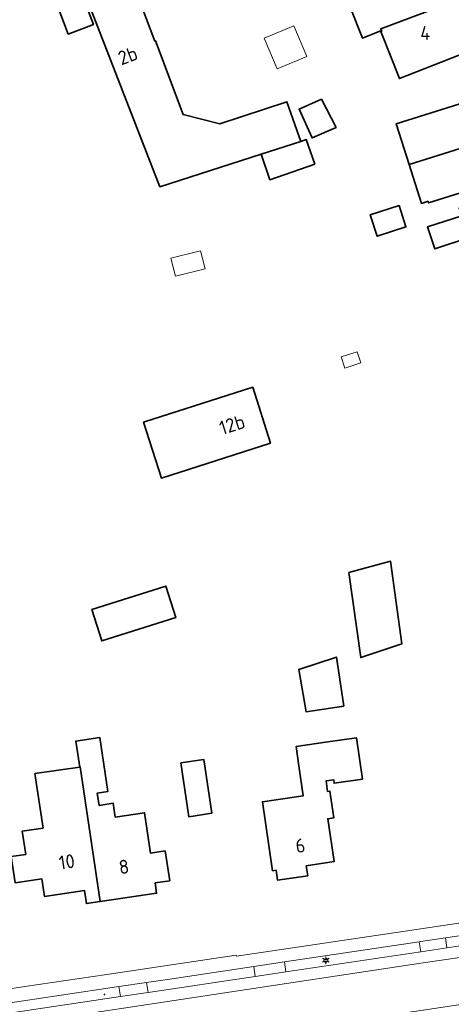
# Model space of a CAD drawing. Header units: metres. Extents: x 140853 to 145288, y 474558 to 480269.
# Tile 310 of 428: x 144448 to 144504, y 478526 to 478653. Entities that reach past the tile are written whole.
import ezdxf
from ezdxf.enums import TextEntityAlignment as Align

# ---------------------------------------------------------------- set-up
doc = ezdxf.new("R2010")
doc.units = ezdxf.units.M
doc.header["$MEASUREMENT"] = 0
for name, color, linetype, lineweight in [('B-WE-GR-GRAS_KRUIDENRIJK-G', 80, 'Continuous', 18), ('B-WE-KL-ET_LS_OV_LICHTMAST-S', 190, 'Continuous', 18), ('B-WE-OG-BEBOUWING-G', 7, 'Continuous', 35), ('B-WE-OG-BEBOUWING_BIJGEBOUW-G', 7, 'Continuous', 18), ('B-WE-OG-BEBOUWING_HUISNUMMER-T18', 10, 'Continuous', 18), ('B-WE-OG-TERREIN_ERF-G', 7, 'Continuous', 18), ('B-WE-VH-VERHARDING_ASFALT-G', 252, 'Continuous', 18), ('B-WE-VH-VERHARDING_BETONSTRAATSTEEN-G', 252, 'Continuous', 18), ('B-WE-VH-VERHARDING_GRASBETONSTEEN-G', 70, 'Continuous', 18), ('X-XX-XX-ALGEMEEN-S', 7, 'Continuous', 18)]:
    doc.layers.add(name, color=color, linetype=linetype, lineweight=lineweight)
doc.styles.add('NLCS-ISO', font='txt')

# ---------------------------------------------------------------- blocks, each defined once
blk = doc.blocks.new('SIE-WEG_AFVALBAK_TYPE_01')
for radius in [0.25, 0.156]:
    blk.add_circle((0, 0), radius)
blk = doc.blocks.new('B-SIE-WEG_LICHTMAST-SO')
at = {"ltscale": 0.1}
for p, q in [((-1.1, 0.63), (-2.19, 1.27)), ((0, 1.27), (0, 2.53)), ((1.1, 0.63), (2.19, 1.27)), ((-1.1, -0.63), (-2.19, -1.27)), ((0, -1.27), (0, -2.53)), ((1.1, -0.63), (2.19, -1.27))]:
    blk.add_line(p, q, dxfattribs=at)
at = {"flags": 128}
for points in [[(-1.16, 0.5), (1.16, 0.5)], [(-1.16, -0.5), (1.16, -0.5)]]:
    blk.add_lwpolyline(points, dxfattribs=at)
at = {"ltscale": 0.1}
blk.add_circle((0, 0), 1.27, dxfattribs=at)
at = {"style": 'NLCS-ISO'}
blk.add_attdef('TYPE', text='', height=1.8, dxfattribs=at).set_placement((0, 2.53), align=Align.BOTTOM_CENTER)

msp = doc.modelspace()

# ---------------------------------------------------------------- linework, layer by layer
at = {"layer": 'B-WE-GR-GRAS_KRUIDENRIJK-G', "ltscale": 0.2, "flags": 128}
for points in [[(144503.339, 478533.017), (144503.145, 478534.323), (144500, 478533.854), (144499.782, 478533.821), (144499.983, 478532.517), (144500, 478532.519), (144503.339, 478533.017)], [(144478.41, 478530.634), (144478.606, 478529.325), (144482.561, 478529.916), (144482.367, 478531.225), (144478.41, 478530.634)], [(144461.216, 478526.727), (144464.776, 478527.261), (144464.586, 478528.567), (144461.023, 478528.047), (144461.216, 478526.727)]]:
    msp.add_lwpolyline(points, close=True, dxfattribs=at)
at = {"layer": 'B-WE-OG-BEBOUWING-G', "ltscale": 0.2, "flags": 128}
for points in [[(144494.804, 478651.764), (144504.593, 478655.427), (144504.352, 478656.052), (144504.682, 478656.81), (144504.071, 478658.397), (144503.308, 478658.723), (144502.19, 478661.564), (144495.353, 478658.911), (144494.738, 478660.474), (144497.635, 478661.614), (144496.291, 478665.029), (144488.3, 478661.884), (144487.964, 478662.738), (144481.833, 478660.325), (144483.51, 478656.063), (144489.366, 478658.368), (144489.366, 478658.367), (144489.365, 478658.366), (144492.436, 478650.561), (144494.896, 478651.53), (144494.804, 478651.764)], [(144451.992, 478657.622), (144454.469, 478651.075), (144457.733, 478652.31), (144455.256, 478658.857), (144451.992, 478657.622)], [(144466.287, 478631.348), (144479.37, 478635.564), (144484.486, 478637.212), (144482.701, 478642.307), (144474.037, 478639.49), (144469.297, 478640.676), (144465.719, 478650.205), (144465.631, 478650.18), (144462.424, 478658.712), (144456.577, 478656.462), (144466.287, 478631.348)], [(144504.593, 478655.427), (144494.804, 478651.764), (144494.896, 478651.53), (144494.929, 478651.446), (144494.836, 478651.409), (144497.231, 478645.324), (144506.999, 478649.168), (144505.866, 478652.049), (144506.209, 478652.829), (144505.6, 478654.397), (144504.862, 478654.726), (144504.593, 478655.427)], [(144498.472, 478634.227), (144512.601, 478638.66), (144512.401, 478639.302), (144512.654, 478640.167), (144512.246, 478641.475), (144511.545, 478642.042), (144511.328, 478642.739), (144510.451, 478642.46), (144510.073, 478643.651), (144496.82, 478639.493), (144498.472, 478634.227)], [(144487.166, 478642.677), (144484.268, 478641.357), (144485.951, 478637.67), (144489.035, 478639.024), (144487.166, 478642.677)], [(144512.601, 478638.66), (144498.472, 478634.227), (144500.047, 478629.208), (144500.925, 478629.483), (144500.991, 478629.273), (144513.366, 478633.156), (144512.993, 478634.349), (144513.862, 478634.62), (144513.645, 478635.317), (144513.898, 478636.182), (144513.502, 478637.451), (144512.801, 478638.018), (144512.601, 478638.66)], [(144479.37, 478635.564), (144480.489, 478632.263), (144486.282, 478634.282), (144485.175, 478637.458), (144484.486, 478637.212), (144479.37, 478635.564)], [(144520.208, 478622.697), (144518.118, 478629.171), (144511.266, 478626.959), (144510.185, 478630.309), (144504.941, 478628.616), (144505.267, 478627.607), (144500.861, 478626.185), (144501.776, 478623.349), (144506.344, 478624.824), (144508.16, 478618.808), (144520.208, 478622.697)], [(144497.172, 478628.94), (144493.454, 478627.71), (144494.361, 478624.966), (144498.065, 478626.19), (144497.172, 478628.94)], [(144480.587, 478598.231), (144478.282, 478605.442), (144464.189, 478600.937), (144466.494, 478593.726), (144480.587, 478598.231)], [(144490.68, 478581.501), (144492.227, 478570.52), (144497.548, 478572.319), (144496.071, 478582.964), (144490.68, 478581.501)], [(144457.51, 478576.748), (144458.793, 478572.686), (144468.348, 478575.702), (144467.066, 478579.764), (144457.51, 478576.748)], [(144490.033, 478564.244), (144489.088, 478570.585), (144484.23, 478568.996), (144485.174, 478563.521), (144490.033, 478564.244)], [(144458.597, 478539.009), (144465.885, 478540.08), (144465.688, 478541.408), (144467.576, 478541.701), (144466.976, 478545.556), (144465.089, 478545.263), (144464.328, 478550.478), (144460.548, 478549.926), (144460.287, 478551.717), (144458.448, 478551.436), (144458.218, 478553.012), (144459.58, 478553.211), (144458.538, 478560.205), (144455.452, 478559.746), (144455.952, 478556.392), (144456.034, 478556.405), (144458.597, 478539.009)], [(144484.241, 478556.544), (144484.811, 478552.686), (144479.538, 478551.907), (144480.855, 478542.988), (144481.3, 478543.053), (144481.489, 478541.767), (144485.379, 478542.34), (144485.204, 478543.608), (144488.779, 478544.163), (144487.973, 478549.706), (144488.774, 478549.826), (144488.255, 478553.275), (144487.955, 478553.231), (144487.755, 478554.586), (144488.756, 478554.729), (144488.789, 478554.294), (144492.459, 478554.836), (144491.67, 478560.178), (144488, 478559.636), (144483.874, 478559.027), (144484.241, 478556.544)], [(144469.008, 478556.911), (144470.02, 478549.975), (144472.999, 478550.409), (144471.987, 478557.346), (144469.008, 478556.911)], [(144458.597, 478539.009), (144456.034, 478556.405), (144455.952, 478556.392), (144450.175, 478555.532), (144451.222, 478548.509), (144448.542, 478548.11), (144448.99, 478545.103), (144447.13, 478544.826), (144447.639, 478541.414), (144451.071, 478541.925), (144451.407, 478539.67), (144456.567, 478540.439), (144456.815, 478538.747), (144458.597, 478539.009)]]:
    msp.add_lwpolyline(points, close=True, dxfattribs=at)
at = {"layer": 'B-WE-OG-BEBOUWING_BIJGEBOUW-G', "ltscale": 0.2, "flags": 128}
for points in [[(144479.762, 478650.547), (144481.441, 478646.578), (144485.257, 478648.192), (144483.578, 478652.161), (144479.762, 478650.547)], [(144471.534, 478623.093), (144467.713, 478622.114), (144468.31, 478619.785), (144472.13, 478620.765), (144471.534, 478623.093)], [(144489.685, 478609.364), (144490.154, 478607.922), (144492.252, 478608.604), (144491.753, 478610.036), (144489.685, 478609.364)]]:
    msp.add_lwpolyline(points, close=True, dxfattribs=at)
at = {"layer": 'B-WE-OG-TERREIN_ERF-G', "ltscale": 0.2, "flags": 128}
for points in [[(144451.992, 478657.622), (144455.256, 478658.857), (144457.733, 478652.31), (144454.469, 478651.075), (144451.992, 478657.622)], [(144479.37, 478635.564), (144466.287, 478631.348), (144456.577, 478656.462), (144462.424, 478658.712), (144465.631, 478650.18), (144465.719, 478650.205), (144469.297, 478640.676), (144474.037, 478639.49), (144482.701, 478642.307), (144484.486, 478637.212), (144485.175, 478637.458), (144486.282, 478634.282), (144480.489, 478632.263), (144479.37, 478635.564)], [(144498.472, 478634.227), (144496.82, 478639.493), (144510.073, 478643.651), (144510.451, 478642.46), (144511.328, 478642.739), (144511.545, 478642.042), (144512.246, 478641.475), (144512.654, 478640.167), (144512.401, 478639.302), (144512.601, 478638.66), (144512.801, 478638.018), (144513.502, 478637.451), (144513.898, 478636.182), (144513.645, 478635.317), (144513.862, 478634.62), (144512.993, 478634.349), (144513.366, 478633.156), (144500.991, 478629.273), (144500.925, 478629.483), (144500.047, 478629.208), (144498.472, 478634.227)], [(144487.166, 478642.677), (144489.035, 478639.024), (144485.951, 478637.67), (144484.268, 478641.357), (144487.166, 478642.677)], [(144520.208, 478622.697), (144508.16, 478618.808), (144506.344, 478624.824), (144501.776, 478623.349), (144500.861, 478626.185), (144505.267, 478627.607), (144504.941, 478628.616), (144510.185, 478630.309), (144511.266, 478626.959), (144518.118, 478629.171), (144520.208, 478622.697)], [(144497.172, 478628.94), (144498.065, 478626.19), (144494.361, 478624.966), (144493.454, 478627.71), (144497.172, 478628.94)], [(144480.587, 478598.231), (144466.494, 478593.726), (144464.189, 478600.937), (144478.282, 478605.442), (144480.587, 478598.231)], [(144490.68, 478581.501), (144496.071, 478582.964), (144497.548, 478572.319), (144492.227, 478570.52), (144490.68, 478581.501)], [(144457.51, 478576.748), (144467.066, 478579.764), (144468.348, 478575.702), (144458.793, 478572.686), (144457.51, 478576.748)], [(144490.033, 478564.244), (144485.174, 478563.521), (144484.23, 478568.996), (144489.088, 478570.585), (144490.033, 478564.244)], [(144479.538, 478551.907), (144484.811, 478552.686), (144484.241, 478556.544), (144483.874, 478559.027), (144488, 478559.636), (144491.67, 478560.178), (144492.459, 478554.836), (144488.789, 478554.294), (144488.756, 478554.729), (144487.755, 478554.586), (144487.955, 478553.231), (144488.255, 478553.275), (144488.774, 478549.826), (144487.973, 478549.706), (144488.779, 478544.163), (144485.204, 478543.608), (144485.379, 478542.34), (144481.489, 478541.767), (144481.3, 478543.053), (144480.855, 478542.988), (144479.538, 478551.907)], [(144469.008, 478556.911), (144471.987, 478557.346), (144472.999, 478550.409), (144470.02, 478549.975), (144469.008, 478556.911)]]:
    msp.add_lwpolyline(points, close=True, dxfattribs=at)
for points in [[(144505.6, 478654.397), (144506.209, 478652.829), (144505.866, 478652.049), (144506.999, 478649.168), (144497.231, 478645.324), (144494.836, 478651.409), (144494.929, 478651.446), (144494.896, 478651.53), (144492.436, 478650.561), (144489.365, 478658.366)], [(144447.13, 478544.826), (144448.99, 478545.103), (144448.542, 478548.11), (144451.222, 478548.509), (144450.175, 478555.532), (144455.952, 478556.392), (144455.952, 478556.392), (144455.452, 478559.746), (144458.538, 478560.205), (144459.58, 478553.211), (144458.218, 478553.012), (144458.448, 478551.436), (144460.287, 478551.717), (144460.548, 478549.926), (144464.328, 478550.478), (144465.089, 478545.263), (144466.976, 478545.556), (144467.576, 478541.701), (144465.688, 478541.408), (144465.885, 478540.08), (144458.597, 478539.009), (144456.815, 478538.747), (144456.567, 478540.439), (144451.407, 478539.67), (144451.071, 478541.925), (144447.639, 478541.414)], [(144445.832, 478527.581), (144448.869, 478528.037), (144459.436, 478529.587), (144476.168, 478532.078), (144476.177, 478531.949), (144500, 478535.489), (144519.305, 478538.355)]]:
    msp.add_lwpolyline(points, dxfattribs=at)
at = {"layer": 'B-WE-VH-VERHARDING_ASFALT-G', "ltscale": 0.2, "flags": 128}
for points in [[(144464.776, 478527.261), (144461.216, 478526.727), (144446.301, 478524.488), (144446.535, 478522.94), (144500, 478531.04), (144545.305, 478537.638), (144545.448, 478537.66), (144545.23, 478539.234), (144537.993, 478538.175), (144534.134, 478537.611), (144518.73, 478535.318), (144515.269, 478534.801), (144503.339, 478533.017), (144500, 478532.519), (144499.983, 478532.517), (144482.561, 478529.916), (144478.606, 478529.325), (144464.776, 478527.261)], [(144546.329, 478531.867), (144545.448, 478537.66), (144545.305, 478537.638), (144500, 478531.04), (144446.535, 478522.94), (144447.428, 478517.049), (144449.784, 478517.502), (144463.596, 478519.499), (144500, 478524.955), (144524.594, 478528.642), (144538.391, 478530.545), (144543.76, 478531.48), (144546.329, 478531.867)]]:
    msp.add_lwpolyline(points, close=True, dxfattribs=at)
at = {"layer": 'B-WE-VH-VERHARDING_BETONSTRAATSTEEN-G', "ltscale": 0.2, "flags": 128}
msp.add_lwpolyline([(144482.367, 478531.225), (144499.782, 478533.821), (144500, 478533.854), (144503.145, 478534.323), (144515.074, 478536.105), (144518.535, 478536.623), (144529.363, 478538.244), (144533.943, 478538.915), (144537.802, 478539.481), (144545.033, 478540.54), (144544.786, 478542.182), (144519.305, 478538.355), (144500, 478535.489), (144476.177, 478531.949), (144476.168, 478532.078), (144459.436, 478529.587), (144448.869, 478528.037), (144445.832, 478527.581), (144446.103, 478525.794), (144461.023, 478528.047), (144464.586, 478528.567), (144467.571, 478529.003), (144478.41, 478530.634), (144482.367, 478531.225)], close=True, dxfattribs=at)
at = {"layer": 'B-WE-VH-VERHARDING_GRASBETONSTEEN-G', "ltscale": 0.2, "flags": 128}
for points in [[(144503.145, 478534.323), (144503.339, 478533.017), (144515.269, 478534.801), (144515.074, 478536.105), (144503.145, 478534.323)], [(144482.367, 478531.225), (144482.561, 478529.916), (144499.983, 478532.517), (144499.782, 478533.821), (144482.367, 478531.225)], [(144464.586, 478528.567), (144464.776, 478527.261), (144478.606, 478529.325), (144478.41, 478530.634), (144467.571, 478529.003), (144464.586, 478528.567)], [(144446, 478525.778), (144446.198, 478524.473), (144446.301, 478524.488), (144461.216, 478526.727), (144461.023, 478528.047), (144446.103, 478525.794), (144446, 478525.778)]]:
    msp.add_lwpolyline(points, close=True, dxfattribs=at)

# ---------------------------------------------------------------- block references
at = {"layer": 'B-WE-KL-ET_LS_OV_LICHTMAST-S', "xscale": 0.2, "yscale": 0.2, "zscale": 0.2}
msp.add_blockref('B-SIE-WEG_LICHTMAST-SO', (144487.731, 478531.424), dxfattribs=at)
at = {"layer": 'X-XX-XX-ALGEMEEN-S', "xscale": 0.2, "yscale": 0.2, "zscale": 0.2}
msp.add_blockref('SIE-WEG_AFVALBAK_TYPE_01', (144459.153, 478527.015), dxfattribs=at)

# ---------------------------------------------------------------- texts
at = {"layer": 'B-WE-OG-BEBOUWING_HUISNUMMER-T18', "style": 'NLCS-ISO'}
msp.add_text('4', height=1.8, dxfattribs=at).set_placement((144500.557, 478651.214), align=Align.MIDDLE_CENTER)
for s, rotation, p in [('2b', 20.6, (144462.163, 478648.295)), ('12b', 17.7, (144475.624, 478600.619)), ('6', 8.4, (144484.423, 478546.242)), ('10', 8.5, (144454.288, 478544.144)), ('8', 8.3, (144461.659, 478543.502))]:
    msp.add_text(s, height=1.8, rotation=rotation, dxfattribs=at).set_placement(p, align=Align.MIDDLE_CENTER)

doc.saveas('drawing.dxf')
